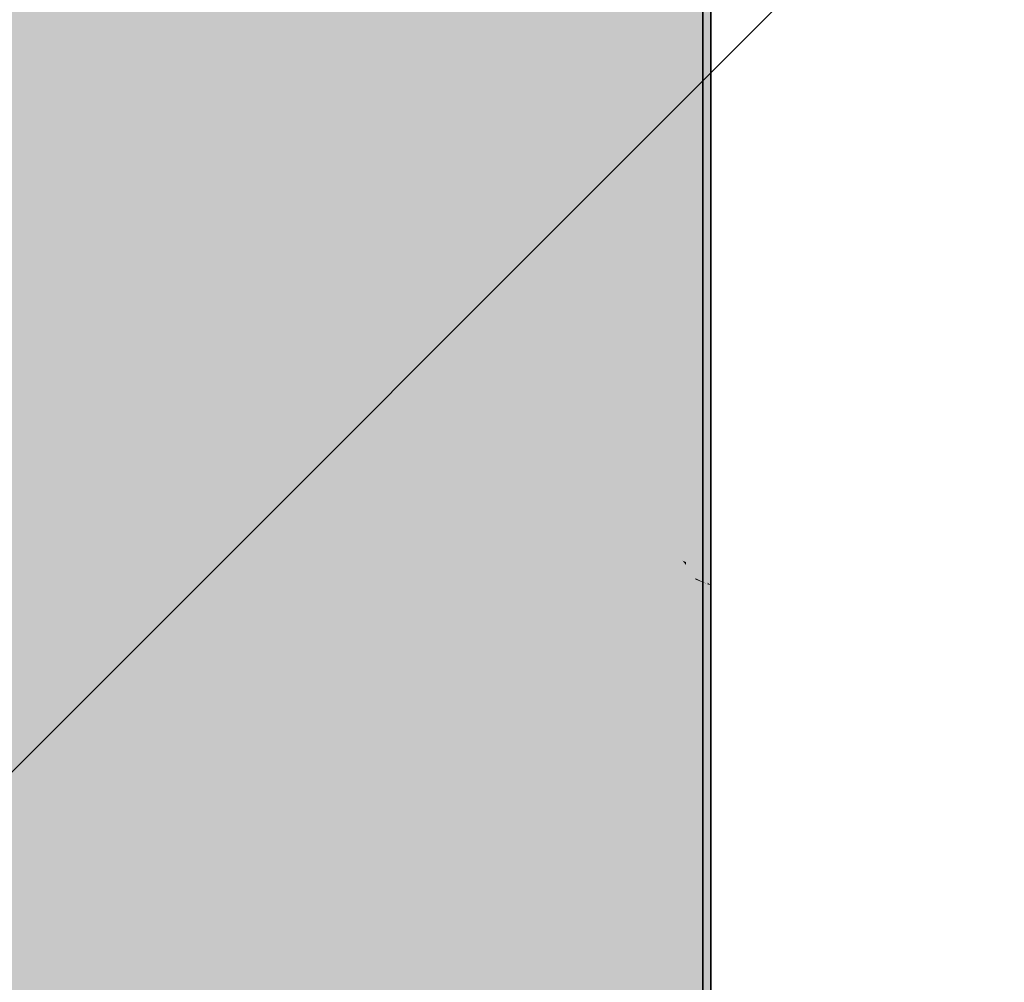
# Model space of a CAD drawing. Extents: x -350 to 540, y -53 to 541.
# Tile 417 of 569: x 198 to 199.23, y 200.56 to 201.76. Entities that reach past the tile are written whole.
import ezdxf

# ---------------------------------------------------------------- set-up
doc = ezdxf.new("R2010")
doc.units = 0
doc.layers.get('0').update_dxf_attribs({"lineweight": 35})
for name, color, linetype, lineweight, true_color in [('A_Geschossdecke', 7, 'Continuous', 35, 0x008080), ('L_Bauteil', 7, 'Continuous', 35, 0xababab), ('L_Bauteil-Shading', 7, 'Continuous', 35, 0xababab)]:
    doc.layers.add(name, color=color, linetype=linetype, lineweight=lineweight, true_color=true_color)

# ---------------------------------------------------------------- blocks, each defined once
blk = doc.blocks.new('3D-Ansicht-A06HSWBANL', base_point=(172.3963, 139.9809))
at = {"layer": 'L_Bauteil-Shading', "color": 9, "true_color": 0xbec6d0}
for points in [[(197.8763, 201.5175), (198.0165, 201.5377), (197.8763, 203.0814), (197.9796, 203.0801)], [(198.0675, 201.5451), (198.0675, 203.079), (198.0165, 201.5377), (197.9796, 203.0801)], [(198.0695, 202.0016), (198.0069, 201.9955), (198.0695, 201.0054), (198.0309, 201.0009)], [(198.0069, 201.9955), (197.8763, 201.9828), (198.0309, 201.0009), (197.8763, 200.9827)], [(198.0093, 201.8386), (197.8763, 201.8235), (198.0317, 200.9024), (197.8763, 200.8826)], [(198.0675, 201.8452), (198.0093, 201.8386), (198.0675, 200.907), (198.0317, 200.9024)], [(198.0118, 201.7929), (198.0695, 199.4024), (198.0695, 201.7997)], [(198.0695, 199.4024), (198.0118, 201.7929), (197.8763, 199.4024), (197.8763, 201.7768)], [(198.0675, 200.5848), (198.0675, 201.5451), (198.0393, 200.5837), (198.0165, 201.5377)], [(198.0393, 200.5837), (198.0165, 201.5377), (197.8763, 200.577), (197.8763, 201.5175)], [(198.0309, 201.0009), (197.8763, 200.9827), (198.042, 200.5395), (197.8763, 200.518)], [(198.0695, 201.0054), (198.0309, 201.0009), (198.0695, 200.5431), (198.042, 200.5395)], [(198.0317, 200.9024), (197.997, 200.898), (198.0675, 199.4024), (197.997, 199.4024)], [(198.0317, 200.9024), (198.0675, 199.4024), (198.0675, 200.907)], [(197.8763, 200.0632), (198.0514, 200.0765), (197.8763, 200.577), (198.0393, 200.5837)], [(198.0675, 200.0777), (198.0675, 200.5848), (198.0514, 200.0765), (198.0393, 200.5837)]]:
    blk.add_solid(points, dxfattribs=at)
at = {"layer": 'L_Bauteil-Shading', "color": 9, "true_color": 0xbac2cc}
for points in [[(198.0675, 201.5451), (198.2016, 201.5681), (198.0675, 203.079), (198.167, 203.075)], [(198.2514, 201.5766), (198.2514, 203.0716), (198.2016, 201.5681), (198.167, 203.075)], [(198.198, 201.8656), (198.2453, 201.7565), (198.2552, 202.0166), (198.2552, 201.7493)], [(198.2176, 201.0213), (198.198, 201.8656), (198.0695, 202.0016), (198.1366, 202.007)], [(198.2176, 201.0213), (198.0695, 202.0016), (198.0695, 201.0054)], [(198.1949, 201.8618), (198.0675, 201.8452), (198.2163, 200.9275), (198.0675, 200.907)], [(198.2514, 201.8691), (198.1949, 201.8618), (198.2514, 200.9324), (198.2163, 200.9275)], [(198.2552, 201.0253), (198.2552, 201.7338), (198.2176, 201.0213), (198.198, 201.8656)], [(198.2552, 199.4024), (198.1993, 201.8116), (198.0695, 199.4024), (198.0695, 201.7997)], [(198.2206, 201.8136), (198.1993, 201.8116), (198.2552, 201.7338), (198.2552, 199.4024)], [(198.2552, 201.7493), (198.2552, 201.8168), (198.2453, 201.7565), (198.2206, 201.8136)], [(198.2453, 201.7565), (198.2552, 201.7338), (198.2552, 201.7493)], [(198.2552, 201.7338), (198.2552, 201.7493), (198.2453, 201.7565)], [(198.2162, 200.9318), (198.2016, 201.5681), (198.0675, 200.9259), (198.0675, 201.5451)], [(198.2514, 200.9332), (198.2514, 201.5766), (198.2162, 200.9318), (198.2016, 201.5681)], [(198.2176, 201.0213), (198.2552, 199.4024), (198.2552, 201.0253)], [(198.1628, 200.5549), (198.1628, 201.0154), (198.0695, 200.5431), (198.0695, 201.0054)], [(198.2176, 201.0213), (198.1628, 201.0154), (198.2552, 199.4024), (198.1628, 199.4024)], [(198.0675, 200.5848), (198.2238, 200.6044), (198.0675, 200.9259), (198.2162, 200.9318)], [(198.2082, 199.4024), (198.2082, 200.9264), (198.0812, 199.4024), (198.0812, 200.9089)], [(198.2163, 200.9275), (198.2082, 200.9264), (198.2514, 199.4024), (198.2082, 199.4024)], [(198.2238, 200.6044), (198.2514, 200.6079), (198.2162, 200.9318), (198.2514, 200.9332)], [(198.2163, 200.9275), (198.2514, 199.4024), (198.2514, 200.9324)], [(198.0812, 200.9089), (198.0675, 200.907), (198.0812, 199.4024), (198.0675, 199.4024)], [(198.2514, 200.1205), (198.2514, 200.6079), (198.235, 200.1167), (198.2238, 200.6044)], [(198.0675, 200.0777), (198.235, 200.1167), (198.0675, 200.5848), (198.2238, 200.6044)]]:
    blk.add_solid(points, dxfattribs=at)
at = {"layer": 'L_Bauteil-Shading', "color": 9, "true_color": 0xb3bbc4}
for points in [[(198.2514, 201.5766), (198.3742, 201.6015), (198.2514, 203.0716), (198.3432, 203.0652)], [(198.4208, 201.6109), (198.4208, 203.0597), (198.3742, 201.6015), (198.3432, 203.0652)], [(198.3796, 201.5888), (198.3703, 202.0238), (198.2552, 201.7493), (198.2552, 202.0166)], [(198.4264, 201.5285), (198.4264, 202.0273), (198.3796, 201.5888), (198.3703, 202.0238)], [(198.3682, 201.8864), (198.2514, 201.8691), (198.388, 200.9529), (198.2514, 200.9324)], [(198.4208, 201.8943), (198.3682, 201.8864), (198.4208, 200.9578), (198.388, 200.9529)], [(198.3796, 201.5888), (198.3746, 201.8241), (198.2552, 201.7493), (198.2552, 201.8168)], [(198.4264, 201.5285), (198.4264, 201.8273), (198.3796, 201.5888), (198.3746, 201.8241)], [(198.2552, 201.7338), (198.388, 201.1946), (198.2552, 201.7493), (198.3796, 201.5888)], [(198.2552, 201.7338), (198.388, 201.1946), (198.2552, 201.7493), (198.3796, 201.5888)], [(198.3914, 201.0383), (198.388, 201.1946), (198.2552, 201.0253), (198.2552, 201.7338)], [(198.2552, 199.4024), (198.4264, 199.4024), (198.2552, 201.7338), (198.388, 201.1946)], [(198.4082, 200.9443), (198.4082, 201.6083), (198.3882, 200.9428), (198.3742, 201.6015)], [(198.4208, 201.6109), (198.4082, 201.6083), (198.4208, 199.4024), (198.4082, 199.9955)], [(198.3372, 200.9393), (198.3742, 201.6015), (198.2514, 200.9332), (198.2514, 201.5766)], [(198.3882, 200.9428), (198.3742, 201.6015), (198.3372, 200.9393)], [(198.388, 201.1946), (198.4264, 201.0417), (198.3796, 201.5888), (198.4264, 201.5285)], [(198.4264, 201.0389), (198.4264, 201.5285), (198.388, 201.1946), (198.3796, 201.5888)], [(198.4264, 201.0417), (198.388, 201.1946), (198.4257, 201.0416)], [(198.388, 201.1946), (198.3914, 201.0383), (198.4257, 201.0416)], [(198.388, 201.1946), (198.4264, 199.4024), (198.4264, 201.0389)], [(198.2552, 201.0253), (198.2552, 199.4024), (198.3914, 201.0383), (198.4264, 199.4024)], [(198.3914, 201.0383), (198.4264, 199.4024), (198.4264, 201.0417)], [(198.4082, 199.4024), (198.388, 200.9529), (198.2911, 199.4024), (198.2911, 200.9383)], [(198.4082, 200.9559), (198.388, 200.9529), (198.4082, 199.9955)], [(198.388, 200.9529), (198.4082, 199.4024), (198.4082, 199.9955)], [(198.4208, 200.9578), (198.4082, 200.9559), (198.4208, 199.4024), (198.4082, 199.9955)], [(198.3196, 200.623), (198.3372, 200.9393), (198.2514, 200.6079), (198.2514, 200.9332)], [(198.2911, 200.9383), (198.2514, 200.9324), (198.2911, 199.4024), (198.2514, 199.4024)], [(198.3196, 200.623), (198.3946, 200.6396), (198.3372, 200.9393), (198.3882, 200.9428)], [(198.3946, 200.6396), (198.4082, 200.6426), (198.3882, 200.9428), (198.4082, 200.9443)], [(198.4043, 200.1832), (198.4082, 200.1848), (198.3946, 200.6396), (198.4082, 200.6426)], [(198.4043, 200.1832), (198.3946, 200.6396), (198.2924, 200.1373), (198.3196, 200.623)], [(198.2514, 200.6079), (198.2514, 200.1205), (198.3196, 200.623), (198.2924, 200.1373)]]:
    blk.add_solid(points, dxfattribs=at)
at = {"layer": 'L_Bauteil-Shading', "color": 253, "true_color": 0xa9b0b9}
for points in [[(198.4208, 201.6109), (198.5278, 201.6365), (198.4208, 203.0597), (198.5016, 203.051)], [(198.5693, 201.6465), (198.5693, 203.0437), (198.5278, 201.6365), (198.5016, 203.051)], [(198.4264, 201.5285), (198.4269, 201.5274), (198.5271, 202.0312), (198.5388, 201.4077)], [(198.4264, 201.5285), (198.5271, 202.0312), (198.4264, 202.0273)], [(198.5764, 201.3675), (198.5764, 202.0331), (198.5388, 201.4077), (198.5271, 202.0312)], [(198.5227, 201.9118), (198.4208, 201.8943), (198.5401, 200.9774), (198.4208, 200.9578)], [(198.5693, 201.9198), (198.5227, 201.9118), (198.5693, 200.9822), (198.5401, 200.9774)], [(198.4264, 201.5285), (198.4269, 201.5274), (198.5309, 201.8297), (198.5388, 201.4077)], [(198.4264, 201.5285), (198.5309, 201.8297), (198.4264, 201.8273)], [(198.5764, 201.3675), (198.5764, 201.8308), (198.5388, 201.4077), (198.5309, 201.8297)], [(198.5693, 200.9612), (198.5693, 201.6465), (198.5404, 200.9581), (198.5278, 201.6365)], [(198.5278, 201.6365), (198.4756, 201.624), (198.4951, 200.9532), (198.4756, 200.9511)], [(198.5404, 200.9581), (198.5278, 201.6365), (198.4951, 200.9532)], [(198.4208, 201.6109), (198.4208, 199.4024), (198.4756, 201.624), (198.4756, 200.5465)], [(198.5455, 201.0513), (198.5408, 201.3018), (198.4264, 201.0417), (198.4264, 201.5285)], [(198.4264, 201.0389), (198.5615, 200.1966), (198.4264, 201.5285), (198.5408, 201.3018)], [(198.4269, 201.5274), (198.5408, 201.3018), (198.5388, 201.4077)], [(198.4269, 201.5274), (198.5408, 201.3018), (198.5388, 201.4077)], [(198.5408, 201.3018), (198.5764, 201.2312), (198.5388, 201.4077), (198.5764, 201.3675)], [(198.5408, 201.3018), (198.5764, 201.2312), (198.5388, 201.4077), (198.5764, 201.3675)], [(198.5764, 201.0538), (198.5764, 201.2312), (198.5455, 201.0513), (198.5408, 201.3018)], [(198.5764, 200.1037), (198.5764, 201.2312), (198.5615, 200.1966), (198.5408, 201.3018)], [(198.4264, 201.0417), (198.4264, 199.4024), (198.5455, 201.0513), (198.5764, 199.4024)], [(198.5455, 201.0513), (198.5764, 199.4024), (198.5764, 201.0538)], [(198.4264, 199.4024), (198.5764, 199.4024), (198.4264, 201.0389), (198.5615, 200.1966)], [(198.5401, 200.9774), (198.4756, 200.9668), (198.5693, 199.4024), (198.4756, 199.4024)], [(198.5401, 200.9774), (198.5693, 199.4024), (198.5693, 200.9822)], [(198.4756, 200.9668), (198.4208, 200.9578), (198.4756, 199.4024), (198.4208, 199.4024)], [(198.4756, 200.9511), (198.4756, 200.6641), (198.4951, 200.9532), (198.4813, 200.666)], [(198.4813, 200.666), (198.5455, 200.6878), (198.4951, 200.9532), (198.5404, 200.9581)], [(198.5455, 200.6878), (198.5693, 200.6959), (198.5404, 200.9581), (198.5693, 200.9612)], [(198.5531, 200.2733), (198.5693, 200.2835), (198.5455, 200.6878), (198.5693, 200.6959)], [(198.4756, 200.2245), (198.5531, 200.2733), (198.4813, 200.666), (198.5455, 200.6878)], [(198.4756, 200.6641), (198.4756, 200.5465), (198.4813, 200.666)], [(198.4756, 200.2245), (198.4813, 200.666), (198.4756, 200.5465)]]:
    blk.add_solid(points, dxfattribs=at)
at = {"layer": 'L_Bauteil-Shading', "color": 253, "true_color": 0x9ca2aa}
for points in [[(198.5693, 201.6465), (198.6566, 201.672), (198.5693, 203.0437), (198.6359, 203.033)], [(198.6912, 201.6821), (198.6912, 203.0241), (198.6566, 201.672), (198.6359, 203.033)], [(198.5764, 201.3675), (198.5996, 201.3307), (198.659, 202.0337), (198.6709, 201.264)], [(198.5764, 201.3675), (198.659, 202.0337), (198.5764, 202.0331)], [(198.6995, 201.2373), (198.6995, 202.034), (198.6709, 201.264), (198.659, 202.0337)], [(198.6526, 201.9367), (198.5693, 201.9198), (198.6668, 201.0002), (198.5693, 200.9822)], [(198.6912, 201.9446), (198.6526, 201.9367), (198.6912, 201.0047), (198.6668, 201.0002)], [(198.6709, 201.264), (198.6622, 201.8283), (198.5916, 201.3434), (198.5764, 201.8308)], [(198.5916, 201.3434), (198.5764, 201.8308), (198.5764, 201.3675)], [(198.6995, 201.2373), (198.6995, 201.8273), (198.6709, 201.264), (198.6622, 201.8283)], [(198.6912, 200.9807), (198.6912, 201.6821), (198.6672, 200.9769), (198.6566, 201.672)], [(198.6672, 200.9769), (198.6566, 201.672), (198.5693, 200.9612), (198.5693, 201.6465)], [(198.5764, 201.2312), (198.674, 201.0598), (198.5764, 201.3675), (198.6716, 201.2164)], [(198.5764, 201.2312), (198.597, 201.1706), (198.5764, 201.3675), (198.5916, 201.3434)], [(198.6709, 201.264), (198.5916, 201.3434), (198.5996, 201.3307)], [(198.5916, 201.3434), (198.597, 201.1706), (198.6716, 201.2164), (198.6759, 200.9386)], [(198.5996, 201.3307), (198.6716, 201.2164), (198.6709, 201.264)], [(198.6716, 201.2164), (198.6709, 201.264), (198.5996, 201.3307)], [(198.6716, 201.2164), (198.6995, 201.172), (198.6709, 201.264), (198.6995, 201.2373)], [(198.6716, 201.2164), (198.6995, 201.172), (198.6709, 201.264), (198.6995, 201.2373)], [(198.674, 201.0598), (198.5764, 201.2312), (198.6355, 201.0574)], [(198.5764, 201.2312), (198.5764, 201.0538), (198.6355, 201.0574)], [(198.5764, 200.1037), (198.6522, 199.4024), (198.5764, 201.2312), (198.597, 201.1706)], [(198.6995, 201.0613), (198.6995, 201.172), (198.674, 201.0598), (198.6716, 201.2164)], [(198.6995, 200.869), (198.6995, 201.172), (198.6759, 200.9386), (198.6716, 201.2164)], [(198.597, 201.1706), (198.6522, 199.4024), (198.6759, 200.9386), (198.6995, 199.4024)], [(198.674, 201.0598), (198.6995, 199.4024), (198.6995, 201.0613)], [(198.5764, 201.0538), (198.5764, 199.4024), (198.674, 201.0598), (198.6995, 199.4024)], [(198.6668, 201.0002), (198.6462, 200.9964), (198.6912, 199.4024), (198.6462, 199.4024)], [(198.6668, 201.0002), (198.6912, 199.4024), (198.6912, 201.0047)], [(198.6462, 200.9964), (198.5693, 200.9822), (198.6462, 199.4024), (198.5693, 199.4024)], [(198.5693, 200.6959), (198.6707, 200.7471), (198.5693, 200.9612), (198.6672, 200.9769)], [(198.6707, 200.7471), (198.6912, 200.7574), (198.6672, 200.9769), (198.6912, 200.9807)], [(198.6759, 200.9386), (198.6995, 199.4024), (198.6995, 200.869)], [(198.6762, 200.3835), (198.6912, 200.3974), (198.6707, 200.7471), (198.6912, 200.7574)], [(198.5693, 200.2835), (198.6762, 200.3835), (198.5693, 200.6959), (198.6707, 200.7471)]]:
    blk.add_solid(points, dxfattribs=at)
at = {"layer": 'L_Bauteil-Shading', "color": 252, "true_color": 0x8c9299}
for points in [[(198.6912, 201.6821), (198.7557, 201.7064), (198.6912, 203.0241), (198.7409, 203.0119)], [(198.7818, 201.7163), (198.7818, 203.0018), (198.7557, 201.7064), (198.7409, 203.0119)], [(198.6995, 201.2373), (198.7609, 202.0311), (198.6995, 202.034)], [(198.6995, 201.2373), (198.7396, 201.1797), (198.7609, 202.0311), (198.7709, 201.1554)], [(198.791, 201.1399), (198.791, 202.0298), (198.7709, 201.1554), (198.7609, 202.0311)], [(198.7528, 201.9604), (198.6912, 201.9446), (198.7634, 201.0204), (198.6912, 201.0047)], [(198.7818, 201.9678), (198.7528, 201.9604), (198.7818, 201.0244), (198.7634, 201.0204)], [(198.6995, 201.2373), (198.7633, 201.8199), (198.6995, 201.8273)], [(198.6995, 201.2373), (198.7396, 201.1797), (198.7633, 201.8199), (198.7709, 201.1554)], [(198.791, 201.1399), (198.791, 201.8168), (198.7709, 201.1554), (198.7633, 201.8199)], [(198.7818, 201.7163), (198.7605, 201.7083), (198.7818, 199.4024), (198.7605, 201.2795)], [(198.7357, 200.9917), (198.7557, 201.7064), (198.6912, 200.9807), (198.6912, 201.6821)], [(198.7605, 200.9978), (198.7605, 201.2795), (198.7357, 200.9917), (198.7557, 201.7064)], [(198.7605, 201.7083), (198.7557, 201.7064), (198.7605, 201.2795)], [(198.7605, 199.4024), (198.7818, 199.4024), (198.7605, 201.2795)], [(198.6995, 201.172), (198.772, 201.0633), (198.6995, 201.2373), (198.7712, 201.1344)], [(198.6995, 201.172), (198.7728, 200.9933), (198.6995, 201.2373), (198.7712, 201.1344)], [(198.772, 201.0633), (198.6995, 201.172), (198.7444, 201.0626)], [(198.6995, 201.172), (198.6995, 201.0613), (198.7444, 201.0626)], [(198.6995, 200.869), (198.7783, 200.5132), (198.6995, 201.172), (198.7728, 200.9933)], [(198.7396, 201.1797), (198.7712, 201.1344), (198.7709, 201.1554)], [(198.7396, 201.1797), (198.7712, 201.1344), (198.7709, 201.1554)], [(198.7712, 201.1344), (198.791, 201.1059), (198.7709, 201.1554), (198.791, 201.1399)], [(198.7712, 201.1344), (198.791, 201.1059), (198.7709, 201.1554), (198.791, 201.1399)], [(198.791, 201.0638), (198.791, 201.1059), (198.772, 201.0633), (198.7712, 201.1344)], [(198.7728, 200.9933), (198.791, 200.949), (198.7712, 201.1344), (198.791, 201.1059)], [(198.6995, 201.0613), (198.6995, 199.4024), (198.772, 201.0633), (198.791, 199.4024)], [(198.772, 201.0633), (198.791, 199.4024), (198.791, 201.0638)], [(198.7634, 201.0204), (198.7818, 199.4024), (198.7818, 201.0244)], [(198.7605, 199.4024), (198.7605, 201.0198), (198.6979, 199.4024), (198.6979, 201.0061)], [(198.7634, 201.0204), (198.7605, 201.0198), (198.7818, 199.4024), (198.7605, 199.4024)], [(198.6979, 201.0061), (198.6912, 201.0047), (198.6979, 199.4024), (198.6912, 199.4024)], [(198.6912, 200.7574), (198.7299, 200.7875), (198.6912, 200.9807), (198.7357, 200.9917)], [(198.7299, 200.7875), (198.7605, 200.8111), (198.7357, 200.9917), (198.7605, 200.9978)], [(198.791, 200.4558), (198.791, 200.949), (198.7783, 200.5132), (198.7728, 200.9933)], [(198.6995, 199.4024), (198.791, 199.4024), (198.6995, 200.869), (198.7783, 200.5132)], [(198.7605, 200.4969), (198.7605, 200.8111), (198.7202, 200.4391), (198.7299, 200.7875)], [(198.7202, 200.4391), (198.7299, 200.7875), (198.6912, 200.3974), (198.6912, 200.7574)]]:
    blk.add_solid(points, dxfattribs=at)
at = {"layer": 'L_Bauteil-Shading', "color": 8, "true_color": 0x7b8086}
for points in [[(198.7818, 201.7163), (198.8212, 201.7386), (198.7818, 203.0018), (198.8125, 202.9884)], [(198.8375, 201.7478), (198.8375, 202.9776), (198.8212, 201.7386), (198.8125, 202.9884)], [(198.791, 201.1399), (198.8289, 202.0237), (198.791, 202.0298)], [(198.791, 201.1399), (198.8313, 201.0848), (198.8289, 202.0237), (198.8355, 201.083)], [(198.8473, 201.0779), (198.8473, 202.0207), (198.8355, 201.083), (198.8289, 202.0237)], [(198.8375, 201.9886), (198.8195, 201.9819), (198.8375, 201.0406), (198.8261, 201.0373)], [(198.8195, 201.9819), (198.7818, 201.9678), (198.8261, 201.0373), (198.7818, 201.0244)], [(198.791, 201.1399), (198.8304, 201.8049), (198.791, 201.8168)], [(198.791, 201.1399), (198.8313, 201.0848), (198.8304, 201.8049), (198.8355, 201.083)], [(198.8473, 201.0779), (198.8473, 201.7997), (198.8355, 201.083), (198.8304, 201.8049)], [(198.809, 201.0149), (198.8212, 201.7386), (198.7948, 201.0087), (198.7948, 201.7237)], [(198.825, 201.0218), (198.8212, 201.7386), (198.809, 201.0149)], [(198.8334, 201.0255), (198.8334, 201.7455), (198.8262, 201.0224), (198.8212, 201.7386)], [(198.8262, 201.0224), (198.8212, 201.7386), (198.825, 201.0218)], [(198.8375, 201.7478), (198.8334, 201.7455), (198.8375, 199.4024), (198.8334, 199.9955)], [(198.7818, 201.7163), (198.7818, 199.4024), (198.7948, 201.7237), (198.7948, 200.1767)], [(198.791, 201.1059), (198.8356, 201.0618), (198.791, 201.1399), (198.8355, 201.0791)], [(198.791, 201.1059), (198.8361, 200.9917), (198.791, 201.1399), (198.8355, 201.0791)], [(198.8356, 201.0618), (198.791, 201.1059), (198.8079, 201.0631)], [(198.791, 201.1059), (198.791, 201.0638), (198.8079, 201.0631)], [(198.791, 200.949), (198.8378, 200.7476), (198.791, 201.1059), (198.8361, 200.9917)], [(198.8313, 201.0848), (198.8355, 201.0791), (198.8355, 201.083)], [(198.8313, 201.0848), (198.8355, 201.0791), (198.8355, 201.083)], [(198.8355, 201.0791), (198.8473, 201.0629), (198.8355, 201.083), (198.8473, 201.0779)], [(198.8355, 201.0791), (198.8473, 201.0629), (198.8355, 201.083), (198.8473, 201.0779)], [(198.8473, 201.0613), (198.8473, 201.0629), (198.8356, 201.0618), (198.8355, 201.0791)], [(198.8361, 200.9917), (198.8473, 200.9634), (198.8355, 201.0791), (198.8473, 201.0629)], [(198.791, 201.0638), (198.791, 199.4024), (198.8356, 201.0618), (198.8473, 199.4024)], [(198.8356, 201.0618), (198.8473, 199.4024), (198.8473, 201.0613)], [(198.8334, 199.4024), (198.8261, 201.0373), (198.7948, 199.4024), (198.7948, 201.0282)], [(198.8334, 201.0394), (198.8261, 201.0373), (198.8334, 199.9955)], [(198.8261, 201.0373), (198.8334, 199.4024), (198.8334, 199.9955)], [(198.8375, 201.0406), (198.8334, 201.0394), (198.8375, 199.4024), (198.8334, 199.9955)], [(198.7948, 201.0282), (198.7818, 201.0244), (198.7948, 199.4024), (198.7818, 199.4024)], [(198.8271, 200.8896), (198.8334, 200.8981), (198.8262, 201.0224), (198.8334, 201.0255)], [(198.8064, 200.8613), (198.809, 201.0149), (198.7948, 200.8455), (198.7948, 201.0087)], [(198.8064, 200.8613), (198.8257, 200.8876), (198.809, 201.0149), (198.825, 201.0218)], [(198.8257, 200.8876), (198.8271, 200.8896), (198.825, 201.0218), (198.8262, 201.0224)], [(198.8378, 200.7476), (198.8473, 200.7069), (198.8361, 200.9917), (198.8473, 200.9634)], [(198.791, 200.4558), (198.8428, 200.0434), (198.791, 200.949), (198.8378, 200.7476)], [(198.8269, 200.6418), (198.8288, 200.6466), (198.8257, 200.8876), (198.8271, 200.8896)], [(198.8288, 200.6466), (198.8334, 200.6581), (198.8271, 200.8896), (198.8334, 200.8981)], [(198.8016, 200.5777), (198.8269, 200.6418), (198.8064, 200.8613), (198.8257, 200.8876)], [(198.7948, 200.8455), (198.7948, 200.5605), (198.8064, 200.8613), (198.8016, 200.5777)], [(198.8473, 200.0075), (198.8473, 200.7069), (198.8428, 200.0434), (198.8378, 200.7476)], [(198.8321, 200.1827), (198.8334, 200.1883), (198.8288, 200.6466), (198.8334, 200.6581)], [(198.7948, 200.0227), (198.8294, 200.1711), (198.8016, 200.5777), (198.8269, 200.6418)], [(198.8294, 200.1711), (198.8321, 200.1827), (198.8269, 200.6418), (198.8288, 200.6466)], [(198.7948, 200.0227), (198.8016, 200.5777), (198.7948, 200.1767)], [(198.7948, 200.5605), (198.7948, 200.1767), (198.8016, 200.5777)]]:
    blk.add_solid(points, dxfattribs=at)
at = {"layer": 'L_Bauteil-Shading', "color": 251, "true_color": 0x686d72}
for points in [[(198.8375, 201.7478), (198.8508, 201.7673), (198.8375, 202.9776), (198.848, 202.9636)], [(198.8473, 201.0779), (198.8601, 202.0115), (198.8473, 202.0207)], [(198.8473, 201.0779), (198.8613, 201.0591), (198.8601, 202.0115), (198.8613, 201.5052)], [(198.8613, 202.0106), (198.8601, 202.0115), (198.8613, 201.5052)], [(198.8624, 201.0577), (198.8613, 202.0106), (198.8613, 201.5052)], [(198.8624, 201.0577), (198.8663, 201.0538), (198.8613, 202.0106), (198.8663, 202.0071)], [(198.8502, 202.0004), (198.8375, 201.9886), (198.8525, 201.0501), (198.8375, 201.0406)], [(198.8564, 202.006), (198.8502, 202.0004), (198.8564, 201.0526), (198.8525, 201.0501)], [(198.8567, 201.0654), (198.8607, 201.7836), (198.8473, 201.0779), (198.8473, 201.7997)], [(198.8564, 201.0524), (198.8564, 201.7755), (198.8525, 201.0472), (198.8508, 201.7673)], [(198.8624, 201.0577), (198.8607, 201.7836), (198.8567, 201.0654)], [(198.8638, 201.0558), (198.8638, 201.7799), (198.8624, 201.0577), (198.8607, 201.7836)], [(198.8663, 201.7768), (198.8638, 201.7799), (198.8663, 199.4024), (198.8638, 200.4823)], [(198.8525, 201.0472), (198.8508, 201.7673), (198.8482, 201.0415), (198.8445, 201.7581)], [(198.8375, 199.4024), (198.8445, 199.4024), (198.8375, 201.7478), (198.8445, 201.7581)], [(198.8482, 201.0415), (198.8445, 201.7581), (198.8445, 201.0365)], [(198.8613, 201.0591), (198.8624, 201.0577), (198.8613, 201.5052)], [(198.8473, 201.0629), (198.8624, 201.0554), (198.8473, 201.0779), (198.8624, 201.0577)], [(198.8473, 201.0629), (198.8564, 201.0247), (198.8473, 201.0779), (198.8567, 201.0654)], [(198.8624, 201.0554), (198.8473, 201.0629), (198.8477, 201.0611)], [(198.8473, 201.0629), (198.8473, 201.0613), (198.8477, 201.0611)], [(198.8473, 200.9634), (198.8557, 200.898), (198.8473, 201.0629), (198.8564, 201.0247)], [(198.8624, 201.0554), (198.8473, 201.0613), (198.8638, 199.4024), (198.8473, 199.4024)], [(198.8564, 201.0247), (198.8625, 200.9989), (198.8567, 201.0654), (198.8624, 201.0577)], [(198.8525, 201.0501), (198.8445, 201.045), (198.8564, 199.4024), (198.8445, 199.4024)], [(198.8525, 201.0501), (198.8564, 199.4024), (198.8564, 201.0526)], [(198.8527, 200.9675), (198.8564, 200.9829), (198.8525, 201.0472), (198.8564, 201.0524)], [(198.8663, 201.0538), (198.8624, 201.0577), (198.8649, 201.0544)], [(198.8624, 201.0577), (198.8624, 201.0554), (198.8649, 201.0544)], [(198.8625, 200.9989), (198.8638, 200.9937), (198.8624, 201.0577), (198.8638, 201.0558)], [(198.8624, 201.0554), (198.8638, 199.4024), (198.8638, 200.4823)], [(198.8638, 201.0548), (198.8624, 201.0554), (198.8638, 200.4823)], [(198.8663, 201.0538), (198.8638, 201.0548), (198.8663, 199.4024), (198.8638, 200.4823)], [(198.8445, 201.045), (198.8375, 201.0406), (198.8445, 199.4024), (198.8375, 199.4024)], [(198.8445, 200.933), (198.8487, 200.9506), (198.8445, 201.0365), (198.8482, 201.0415)], [(198.8487, 200.9506), (198.8527, 200.9675), (198.8482, 201.0415), (198.8525, 201.0472)], [(198.8557, 200.898), (198.8629, 200.8419), (198.8564, 201.0247), (198.8625, 200.9989)], [(198.8629, 200.8419), (198.8638, 200.8352), (198.8625, 200.9989), (198.8638, 200.9937)], [(198.8531, 200.7898), (198.8564, 200.8152), (198.8527, 200.9675), (198.8564, 200.9829)], [(198.8541, 200.6168), (198.8557, 200.898), (198.8473, 200.7069), (198.8473, 200.9634)], [(198.8496, 200.763), (198.8531, 200.7898), (198.8487, 200.9506), (198.8527, 200.9675)], [(198.8445, 200.7227), (198.8496, 200.763), (198.8445, 200.933), (198.8487, 200.9506)], [(198.8541, 200.6168), (198.8638, 200.4894), (198.8557, 200.898), (198.8629, 200.8419)], [(198.8638, 200.4894), (198.8638, 200.4892), (198.8629, 200.8419), (198.8638, 200.8352)], [(198.8539, 200.4234), (198.8564, 200.4552), (198.8531, 200.7898), (198.8564, 200.8152)], [(198.8539, 200.4234), (198.8531, 200.7898), (198.8516, 200.392), (198.8496, 200.763)], [(198.8445, 200.298), (198.8516, 200.392), (198.8445, 200.7227), (198.8496, 200.763)], [(198.8473, 200.7069), (198.8473, 200.0075), (198.8541, 200.6168), (198.8503, 199.9343)], [(198.8638, 200.4823), (198.8638, 200.4894), (198.8503, 199.9343), (198.8541, 200.6168)]]:
    blk.add_solid(points, dxfattribs=at)
blk = doc.blocks.new('Referenz-A06HSWTYNL', base_point=(183.7607, 139.9809))
at = {"layer": 'A_Geschossdecke', "color": 0, "linetype": 'ByBlock', "lineweight": 18, "ltscale": 0.18}
blk.add_line((195.574, 198.4024), (199.774, 202.6024), dxfattribs=at)
blk = doc.blocks.new('FKRS-EU_DE_100_Z00-A06HSWXSNL', base_point=(196.8864, 199.4024))
at = {"color": 9, "linetype": 'ByBlock', "lineweight": -2, "ltscale": 0.35, "true_color": 0xbfc7d1}
for p, q in [((198.8563, 199.4024), (198.8563, 207.4024)), ((198.8663, 199.4024), (198.8663, 207.4024))]:
    blk.add_line(p, q, dxfattribs=at)
blk = doc.blocks.new('FKRS-EU_DE_100_Z00-A06HSWYANL', base_point=(196.8864, 199.4024))
at = {"color": 9, "linetype": 'ByBlock', "lineweight": -2, "ltscale": 0.35, "true_color": 0xbfc7d1}
for p, q in [((198.8563, 199.4024), (198.8563, 207.4024)), ((198.8663, 199.4024), (198.8663, 207.4024))]:
    blk.add_line(p, q, dxfattribs=at)

msp = doc.modelspace()

# ---------------------------------------------------------------- block references
msp.add_blockref('3D-Ansicht-A06HSWBANL', (172.3963, 139.9809))
at = {"color": 251, "lineweight": 25, "ltscale": 0.25, "true_color": 0x585858}
msp.add_blockref('Referenz-A06HSWTYNL', (183.7607, 139.9809), dxfattribs=at)
at = {"layer": 'L_Bauteil', "ltscale": 0.35}
for name in ['FKRS-EU_DE_100_Z00-A06HSWXSNL', 'FKRS-EU_DE_100_Z00-A06HSWYANL']:
    msp.add_blockref(name, (196.8864, 199.4024), dxfattribs=at)

doc.saveas('drawing.dxf')
